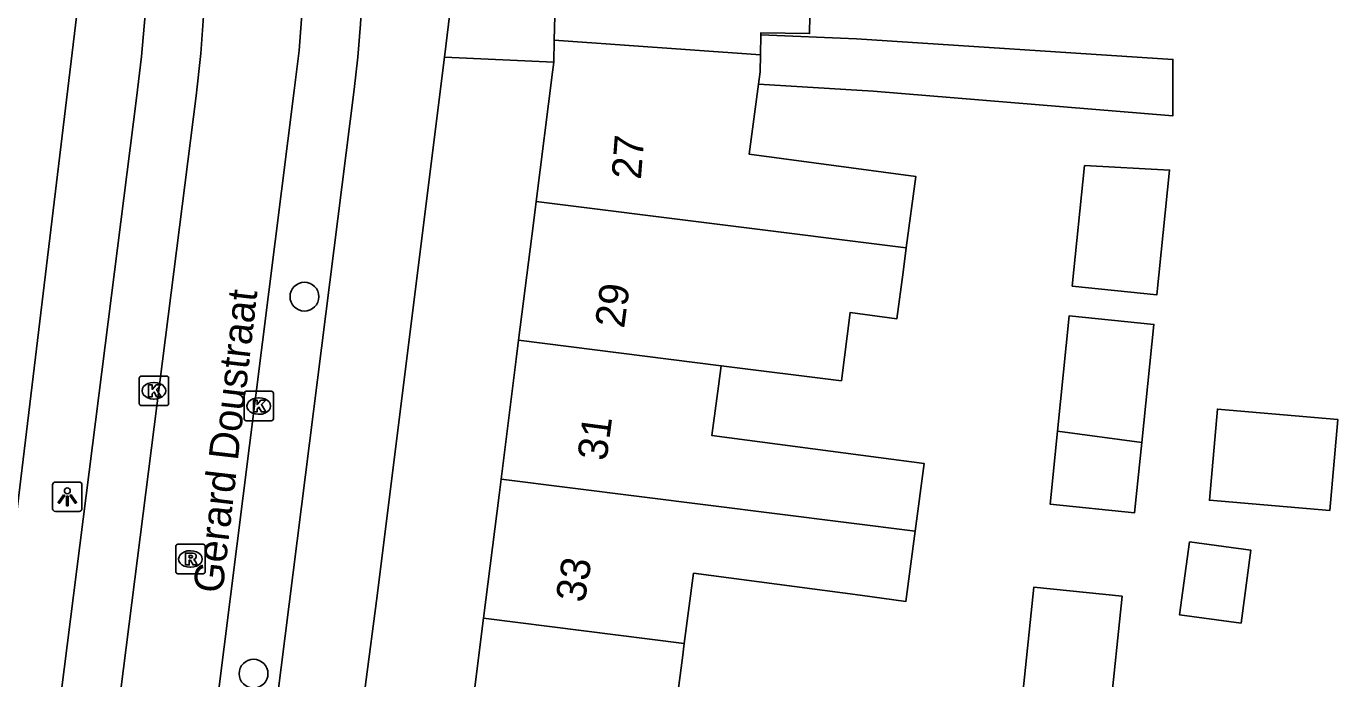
# Model space of a CAD drawing. Extents: x 162172 to 163187, y 382874 to 383684.
# Drawn here: x 163091.57 to 163136.07, y 383161.66 to 383183.79 of the extents above; entities that cross this region are included whole.
import ezdxf

# ---------------------------------------------------------------- set-up
doc = ezdxf.new("R2010")
doc.units = 0
for name, color, linetype in [('IMGEO_Boom', 7, 'Continuous'), ('IMGEO_Kolk', 7, 'Continuous'), ('IMGEO_Lichtpunt', 7, 'Continuous'), ('IMGEO_Openbare_ruimte_label', 7, 'Continuous'), ('IMGEO_Pand', 7, 'Continuous'), ('IMGEO_Pand_nummerreeks', 7, 'Continuous'), ('IMGEO_Rijbaan_lokaal_open', 7, 'Continuous'), ('IMGEO_Rioolput', 7, 'Continuous'), ('IMGEO_Voetpad_open', 7, 'Continuous')]:
    doc.layers.add(name, color=color, linetype=linetype)

msp = doc.modelspace()

# ---------------------------------------------------------------- linework, layer by layer
at = {"layer": 'IMGEO_Boom'}
for centre in [(163101.011, 383174.618), (163099.286, 383161.833)]:
    msp.add_circle(centre, 0.489, dxfattribs=at)
at = {"layer": 'IMGEO_Kolk'}
for p, q in [((163095.404, 383171.001), (163095.404, 383171.853)), ((163095.479, 383171.927), (163096.331, 383171.927)), ((163095.892, 383171.707), (163095.917, 383171.707)), ((163096.405, 383171.853), (163096.405, 383171.001)), ((163095.915, 383171.147), (163095.89, 383171.147)), ((163098.961, 383170.484), (163098.961, 383171.336)), ((163099.036, 383171.41), (163099.888, 383171.41)), ((163099.449, 383171.19), (163099.474, 383171.19)), ((163099.962, 383171.336), (163099.962, 383170.484)), ((163096.331, 383170.927), (163095.479, 383170.927)), ((163099.472, 383170.63), (163099.447, 383170.63)), ((163099.888, 383170.41), (163099.036, 383170.41))]:
    msp.add_line(p, q, dxfattribs=at)
for points in [[(163095.404, 383171.001), (163095.404, 383171.853)], [(163095.479, 383171.927), (163096.331, 383171.927)], [(163095.725, 383171.627), (163095.848, 383171.627), (163095.848, 383171.476), (163095.978, 383171.627), (163096.142, 383171.627), (163095.996, 383171.476), (163096.149, 383171.227), (163095.997, 383171.227), (163095.912, 383171.391), (163095.848, 383171.324), (163095.848, 383171.227), (163095.725, 383171.227), (163095.725, 383171.627)], [(163096.405, 383171.853), (163096.405, 383171.001)], [(163098.961, 383170.484), (163098.961, 383171.336)], [(163099.036, 383171.41), (163099.888, 383171.41)], [(163099.282, 383171.11), (163099.405, 383171.11), (163099.405, 383170.959), (163099.535, 383171.11), (163099.699, 383171.11), (163099.553, 383170.959), (163099.706, 383170.71), (163099.554, 383170.71), (163099.469, 383170.874), (163099.405, 383170.807), (163099.405, 383170.71), (163099.282, 383170.71), (163099.282, 383171.11)], [(163099.962, 383171.336), (163099.962, 383170.484)], [(163096.331, 383170.927), (163095.479, 383170.927)], [(163099.888, 383170.41), (163099.036, 383170.41)]]:
    msp.add_lwpolyline(points, dxfattribs=at)
for centre, start, end in [((163095.481, 383171.851), 91.552, 178.448), ((163095.481, 383171.851), 91.552, 178.448), ((163096.329, 383171.851), 1.552, 88.448), ((163096.329, 383171.851), 1.552, 88.448), ((163099.038, 383171.334), 91.552, 178.448), ((163099.038, 383171.334), 91.552, 178.448), ((163099.886, 383171.334), 1.552, 88.448), ((163099.886, 383171.334), 1.552, 88.448), ((163095.481, 383171.003), 181.552, 268.448), ((163095.481, 383171.003), 181.552, 268.448), ((163096.329, 383171.003), 271.552, 358.448), ((163096.329, 383171.003), 271.552, 358.448), ((163099.038, 383170.486), 181.552, 268.448), ((163099.038, 383170.486), 181.552, 268.448), ((163099.886, 383170.486), 271.552, 358.448), ((163099.886, 383170.486), 271.552, 358.448)]:
    msp.add_arc(centre, 0.0765, start, end, dxfattribs=at)
for centre, major_axis, ratio, start_param, end_param in [((163095.891, 383171.427), (-0.387, 0.002), 0.722429, 4.712389, 7.853982), ((163095.916, 383171.427), (-0.39, 0.002), 0.717154, 1.570796, 4.712389), ((163099.448, 383170.91), (-0.387, 0.002), 0.722429, 4.712389, 7.853982), ((163099.473, 383170.91), (-0.39, 0.002), 0.717154, 1.570796, 4.712389)]:
    msp.add_ellipse(centre, major_axis=major_axis, ratio=ratio, start_param=start_param, end_param=end_param, dxfattribs=at)
at = {"layer": 'IMGEO_Lichtpunt'}
for p, q in [((163092.468, 383168.236), (163092.468, 383167.429)), ((163092.468, 383168.236), (163092.468, 383167.429)), ((163093.37, 383168.331), (163092.562, 383168.331)), ((163093.37, 383168.331), (163092.562, 383168.331)), ((163093.464, 383167.429), (163093.464, 383168.236)), ((163093.464, 383167.429), (163093.464, 383168.236)), ((163092.562, 383167.335), (163093.37, 383167.335)), ((163092.562, 383167.335), (163093.37, 383167.335))]:
    msp.add_line(p, q, dxfattribs=at)
for points in [[(163092.842, 383167.9), (163092.881, 383167.872), (163092.693, 383167.61), (163092.655, 383167.637), (163092.842, 383167.9)], [(163092.944, 383167.852), (163092.991, 383167.852), (163092.991, 383167.53), (163092.944, 383167.53), (163092.944, 383167.852)], [(163093.054, 383167.872), (163093.092, 383167.899), (163093.279, 383167.637), (163093.24, 383167.609), (163093.054, 383167.872)]]:
    msp.add_lwpolyline(points, dxfattribs=at)
msp.add_circle((163092.967, 383168.034), 0.0994, dxfattribs=at)
for centre, start, end in [((163092.562, 383168.236), 90, 180), ((163092.562, 383168.236), 90, 180), ((163093.37, 383168.236), 0, 90), ((163093.37, 383168.236), 0, 90), ((163092.562, 383167.429), 180, 270), ((163092.562, 383167.429), 180, 270), ((163093.37, 383167.429), 270, 0), ((163093.37, 383167.429), 270, 360)]:
    msp.add_arc(centre, 0.0946, start, end, dxfattribs=at)
at = {"layer": 'IMGEO_Pand'}
for points in [[(163122.287, 383188.521), (163125.214, 383188.453), (163125.155, 383185.236), (163118.182, 383185.364), (163118.149, 383183.539), (163116.497, 383183.569), (163116.496, 383183.501)], [(163109.486, 383183.315), (163109.506, 383184.144)], [(163109.468, 383182.568), (163109.486, 383183.315)], [(163109.486, 383183.315), (163116.483, 383182.82)], [(163116.496, 383183.501), (163116.483, 383182.82)], [(163116.483, 383182.82), (163116.472, 383182.243), (163116.417, 383181.829)], [(163109.468, 383182.568), (163109.425, 383182.23), (163108.873, 383177.851)], [(163116.417, 383181.829), (163116.101, 383179.447), (163121.752, 383178.698), (163121.43, 383176.277)], [(163127.477, 383179.071), (163130.361, 383178.912), (163129.931, 383174.687), (163127.06, 383174.98), (163127.477, 383179.071)], [(163108.873, 383177.851), (163108.78, 383177.111), (163108.279, 383173.139)], [(163121.43, 383176.277), (163108.873, 383177.851)], [(163121.43, 383176.277), (163121.32, 383175.446), (163121.111, 383173.869), (163119.521, 383174.08), (163119.231, 383171.767), (163115.15, 383172.278)], [(163126.559, 383170.059), (163126.957, 383173.974), (163129.829, 383173.681), (163129.421, 383169.679)], [(163108.279, 383173.139), (163108.198, 383172.497), (163107.685, 383168.427)], [(163108.279, 383173.139), (163115.15, 383172.278)], [(163115.15, 383172.278), (163115.058, 383171.586), (163114.836, 383169.911), (163120.486, 383169.161), (163122.039, 383168.956), (163121.736, 383166.669)], [(163135.802, 383167.364), (163136.069, 383170.453), (163131.984, 383170.806), (163131.717, 383167.717), (163135.802, 383167.364)], [(163129.421, 383169.679), (163129.177, 383167.292), (163126.307, 383167.584), (163126.559, 383170.059)], [(163129.421, 383169.679), (163126.559, 383170.059)], [(163107.09, 383163.715), (163107.616, 383167.884), (163107.685, 383168.427)], [(163107.685, 383168.427), (163121.736, 383166.669)], [(163121.736, 383166.669), (163121.42, 383164.285), (163119.867, 383164.491), (163114.216, 383165.24), (163113.9, 383162.861)], [(163132.786, 383163.543), (163133.12, 383166.021), (163131.039, 383166.302), (163130.705, 383163.824), (163132.786, 383163.543)], [(163125.351, 383160.839), (163125.752, 383164.764), (163128.752, 383164.459), (163128.341, 383160.442)], [(163107.09, 383163.715), (163107.034, 383163.271), (163106.496, 383159.003)], [(163113.9, 383162.861), (163107.09, 383163.715)], [(163113.9, 383162.861), (163113.835, 383162.368), (163113.586, 383160.49), (163119.236, 383159.741), (163118.932, 383157.446)]]:
    msp.add_lwpolyline(points, dxfattribs=at)
at = {"layer": 'IMGEO_Rijbaan_lokaal_open'}
for points in [[(163092.408, 383142.593), (163097.343, 383181.43), (163097.492, 383182.861), (163097.6, 383184.296), (163097.666, 383185.733), (163097.793, 383192.095)], [(163101.144, 383191.959), (163100.984, 383185.699), (163100.94, 383184.333), (163100.834, 383182.97), (163100.664, 383181.614), (163095.698, 383142.167)]]:
    msp.add_lwpolyline(points, dxfattribs=at)
at = {"layer": 'IMGEO_Rioolput'}
for p, q in [((163096.718, 383166.224), (163097.57, 383166.224)), ((163096.643, 383165.298), (163096.643, 383166.15)), ((163097.131, 383166.004), (163097.156, 383166.004)), ((163097.644, 383166.15), (163097.644, 383165.298)), ((163097.154, 383165.444), (163097.129, 383165.444)), ((163097.57, 383165.224), (163096.718, 383165.224))]:
    msp.add_line(p, q, dxfattribs=at)
for points in [[(163096.718, 383166.224), (163097.57, 383166.224)], [(163096.643, 383165.298), (163096.643, 383166.15)], [(163097.232, 383165.922), (163096.98, 383165.924), (163096.98, 383165.524)], [(163097.158, 383165.843), (163097.104, 383165.843), (163097.104, 383165.762)], [(163097.104, 383165.762), (163097.156, 383165.762)], [(163097.644, 383166.15), (163097.644, 383165.298)], [(163096.98, 383165.524), (163097.104, 383165.524), (163097.104, 383165.686), (163097.115, 383165.686)], [(163097.162, 383165.657), (163097.233, 383165.524), (163097.373, 383165.524), (163097.308, 383165.65)], [(163097.57, 383165.224), (163096.718, 383165.224)]]:
    msp.add_lwpolyline(points, dxfattribs=at)
for centre, radius, start, end in [((163096.72, 383166.148), 0.0765, 91.552, 178.448), ((163096.72, 383166.148), 0.0765, 91.552, 178.448), ((163097.568, 383166.148), 0.0765, 1.552, 88.448), ((163097.568, 383166.148), 0.0765, 1.552, 88.448), ((163097.14, 383165.951), 0.19, 274.7715, 282.9687), ((163097.164, 383165.747), 0.0964, 77.0061, 93.1865), ((163097.178, 383165.804), 0.0378, 276.6634, 79.6772), ((163097.231, 383165.812), 0.109, 350.3612, 89.416), ((163097.229, 383165.812), 0.112, 277.5842, 350.9817), ((163096.72, 383165.3), 0.0765, 181.552, 268.448), ((163096.72, 383165.3), 0.0765, 181.552, 268.448), ((163097.114, 383165.633), 0.0533, 26.0293, 88.6989), ((163097.213, 383165.597), 0.108, 29.5134, 73.7905), ((163097.568, 383165.3), 0.0765, 271.552, 358.448), ((163097.568, 383165.3), 0.0765, 271.552, 358.448)]:
    msp.add_arc(centre, radius, start, end, dxfattribs=at)
for centre, major_axis, ratio, start_param, end_param in [((163097.13, 383165.724), (-0.387, 0.002), 0.722429, 4.712389, 7.853982), ((163097.155, 383165.724), (-0.39, 0.002), 0.717154, 1.570796, 4.712389)]:
    msp.add_ellipse(centre, major_axis=major_axis, ratio=ratio, start_param=start_param, end_param=end_param, dxfattribs=at)
at = {"layer": 'IMGEO_Voetpad_open'}
for points in [[(163105.957, 383271.284), (163104.867, 383266.445), (163104.901, 383265.223), (163104.866, 383264), (163104.763, 383262.782), (163104.424, 383248.788), (163103.593, 383212.133), (163102.977, 383184.97), (163102.918, 383183.858), (163102.824, 383182.747), (163102.695, 383181.641), (163097.599, 383141.275), (163094.849, 383119.476), (163094.726, 383118.333), (163094.543, 383117.198), (163094.301, 383116.074), (163090.123, 383096.921)], [(163087.724, 383121.555), (163095.316, 383181.353), (163095.484, 383182.761), (163095.609, 383184.173), (163095.692, 383185.588), (163095.92, 383195.958), (163097.108, 383249.999)], [(163085.594, 383120.406), (163085.639, 383120.779), (163093.359, 383184.774), (163094.727, 383246.322)], [(163105.948, 383184.229), (163105.763, 383182.746)], [(163116.496, 383183.501), (163119.743, 383183.36), (163130.476, 383182.664), (163130.476, 383180.756), (163120.304, 383181.587), (163116.417, 383181.829)], [(163097.845, 383121.618), (163103.461, 383164.305), (163105.763, 383182.746)], [(163105.763, 383182.746), (163109.468, 383182.568)]]:
    msp.add_lwpolyline(points, dxfattribs=at)

# ---------------------------------------------------------------- texts
at = {"layer": 'IMGEO_Openbare_ruimte_label'}
msp.add_text('Gerard Doustraat', height=1, rotation=83.394, dxfattribs=at).set_placement((163098.228, 383164.534))
at = {"layer": 'IMGEO_Pand_nummerreeks'}
for s, rotation, p in [('27', 85.4821, (163112.425, 383178.572)), ('29', 82.4372, (163111.855, 383173.523)), ('31', 82.4363, (163111.258, 383169.026)), ('33', 80.5941, (163110.515, 383164.214))]:
    msp.add_text(s, height=1, rotation=rotation, dxfattribs=at).set_placement(p)

doc.saveas('drawing.dxf')
